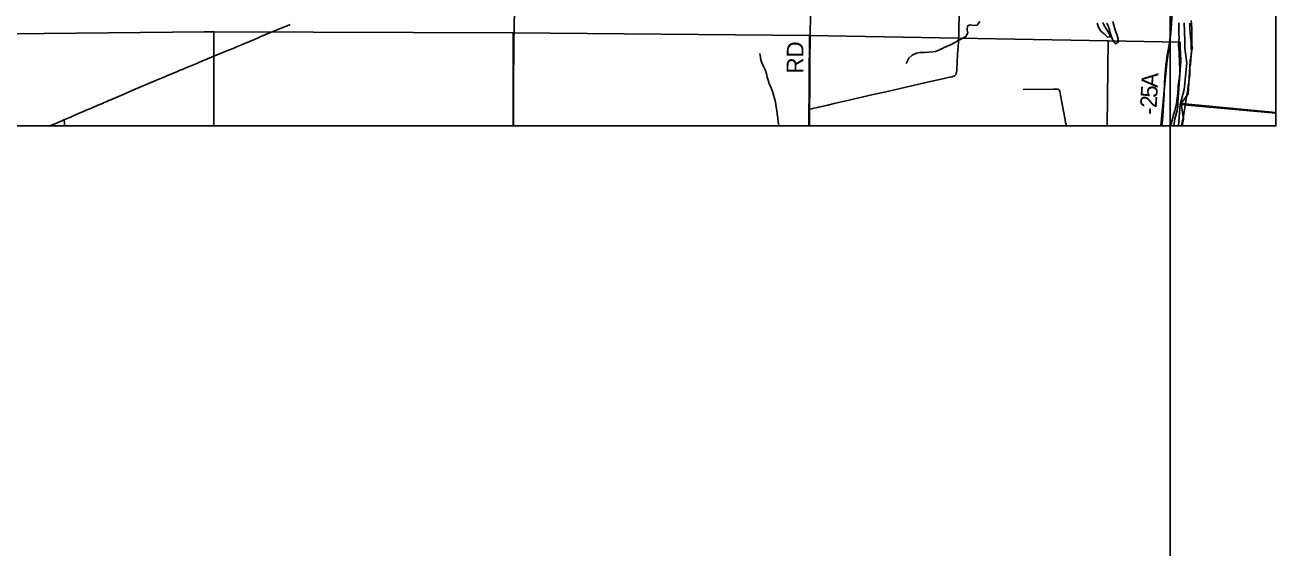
# Model space of a CAD drawing. Extents: x -87 to 2145, y -2128 to 440.
# Drawn here: x 902.392 to 906.656, y 237.001 to 238.783 of the extents above; entities that cross this region are included whole.
import ezdxf

# ---------------------------------------------------------------- set-up
doc = ezdxf.new("R2010")
doc.units = 0
for name, color, linetype in [('GM_X_City_Street', 7, 'Continuous'), ('GM_X_County_Road', 7, 'Continuous'), ('GM_X_County_Road_Text', 7, 'Continuous'), ('GM_X_Major_River', 7, 'Continuous'), ('GM_X_Minor_Lake', 7, 'Continuous'), ('GM_X_Minor_River', 7, 'Continuous'), ('GM_X_Rail_Line', 7, 'Continuous'), ('GM_X_Township_Road', 7, 'Continuous'), ('GM_X_Township_Text', 7, 'Continuous'), ('SC_Scratch1', 7, 'Continuous'), ('SH_Cut_Line', 7, 'Continuous'), ('SN_P_Text', 7, 'Continuous')]:
    doc.layers.add(name, color=color, linetype=linetype)

msp = doc.modelspace()

# ---------------------------------------------------------------- linework, layer by layer
at = {"layer": 'GM_X_City_Street'}
msp.add_lwpolyline([(905.7943, 238.5629), (905.8974, 238.5632), (905.9107, 238.5631), (905.9131, 238.5628), (905.915, 238.5623), (905.9164, 238.5615), (905.9174, 238.5604), (905.9182, 238.559), (905.9189, 238.5561), (905.9221, 238.5378), (905.938, 238.4516), (905.9385, 238.4488), (905.9393, 238.4461), (905.9401, 238.4433), (905.941, 238.4407), (905.9418, 238.4386), (905.9419, 238.4383)], dxfattribs=at)
at = {"layer": 'GM_X_County_Road'}
for p, q in [((905.0656, 238.478), (905.0657, 238.4929)), ((905.0657, 238.4929), (905.0658, 238.4959))]:
    msp.add_line(p, q, dxfattribs=at)
for points in [[(905.068, 238.7447), (905.0689, 238.8223), (905.0692, 238.8698)], [(906.2947, 238.7386), (906.2976, 238.7654), (906.2998, 238.7929), (906.3008, 238.8057)], [(902.5242, 238.4586), (902.5467, 238.4683), (902.5623, 238.4752), (902.5767, 238.4814), (902.5854, 238.4852), (902.5935, 238.4886), (902.6029, 238.4927), (902.613, 238.497), (902.621, 238.5003), (902.6385, 238.5077), (902.6556, 238.515), (902.6621, 238.5178), (902.6687, 238.5206), (902.6778, 238.5245), (902.6842, 238.5273), (902.6896, 238.5296), (902.7246, 238.5447), (902.7597, 238.5598), (902.8404, 238.5939), (902.8514, 238.5986), (902.8631, 238.6036), (902.8751, 238.6087), (902.8833, 238.6122), (902.8901, 238.6151), (902.897, 238.618), (902.9038, 238.6209), (902.9112, 238.624), (902.9178, 238.6268), (902.9243, 238.6295), (902.9309, 238.6323), (902.9402, 238.6362), (902.9489, 238.6398), (902.961, 238.6448), (902.9717, 238.6493), (902.9796, 238.6526), (902.9866, 238.6554), (902.9949, 238.6589), (903.0026, 238.6621), (903.0095, 238.665), (903.0168, 238.668), (903.0253, 238.6715), (903.0326, 238.6746), (903.0412, 238.678), (903.0855, 238.6964), (903.0957, 238.7006), (903.1036, 238.7039), (903.1105, 238.7068), (903.1157, 238.709), (903.1218, 238.7115), (903.1275, 238.7139), (903.1384, 238.7185), (903.1493, 238.7231), (903.1623, 238.7285), (903.1743, 238.7335), (903.1849, 238.738), (903.1963, 238.7428), (903.2099, 238.7486), (903.2315, 238.7576), (903.257, 238.7684), (903.2709, 238.7742), (903.2827, 238.7791), (903.296, 238.7847)], [(905.0658, 238.4959), (905.0664, 238.5696), (905.0667, 238.6012), (905.0673, 238.659), (905.068, 238.7397), (905.068, 238.7447)], [(906.274, 238.5468), (906.2744, 238.5538), (906.2772, 238.6072), (906.2789, 238.6307), (906.2805, 238.647), (906.2825, 238.6616), (906.2851, 238.6785), (906.2923, 238.7215), (906.2944, 238.7357), (906.2947, 238.7386)], [(906.2666, 238.4383), (906.2686, 238.4568), (906.27, 238.4723), (906.2721, 238.5096), (906.274, 238.5468)], [(905.0654, 238.4383), (905.0654, 238.4454), (905.0656, 238.478)], [(902.4768, 238.4383), (902.4855, 238.442), (902.5045, 238.4502), (902.5242, 238.4586)]]:
    msp.add_lwpolyline(points, dxfattribs=at)
at = {"layer": 'GM_X_Major_River'}
for points in [[(906.3247, 238.7904), (906.3245, 238.7767), (906.3247, 238.7611), (906.325, 238.7508), (906.3252, 238.739), (906.3247, 238.7287), (906.3238, 238.7135), (906.3248, 238.7005), (906.3254, 238.6891)], [(906.3638, 238.649), (906.3671, 238.6803), (906.3681, 238.6944), (906.3671, 238.7069), (906.3668, 238.7214), (906.364, 238.7427), (906.363, 238.7553), (906.3624, 238.7671), (906.3621, 238.7778), (906.3615, 238.7884)], [(906.3254, 238.6891), (906.3261, 238.6765), (906.3267, 238.6643), (906.3268, 238.6535)], [(906.3268, 238.6535), (906.3282, 238.6338), (906.3275, 238.6187), (906.3264, 238.6077), (906.3245, 238.5911), (906.3227, 238.5771), (906.3217, 238.5665), (906.3206, 238.5518), (906.3199, 238.5397), (906.3181, 238.5253), (906.3162, 238.5121), (906.3133, 238.4996), (906.3104, 238.4891), (906.3067, 238.477), (906.3042, 238.4661), (906.3009, 238.4544), (906.2979, 238.4409), (906.2975, 238.4383)], [(906.3332, 238.4383), (906.3335, 238.4397), (906.3373, 238.4559), (906.3399, 238.4706), (906.3421, 238.4808), (906.3442, 238.4921), (906.3465, 238.5087), (906.3483, 238.5212), (906.3506, 238.5359), (906.3528, 238.5492), (906.3554, 238.5627), (906.3568, 238.5763), (906.3586, 238.5865), (906.36, 238.5975), (906.3618, 238.6126), (906.3625, 238.6236), (906.3616, 238.6361), (906.3638, 238.649)]]:
    msp.add_lwpolyline(points, dxfattribs=at)
at = {"layer": 'GM_X_Minor_Lake'}
for points in [[(906.0457, 238.7891), (906.0504, 238.7754), (906.0582, 238.762), (906.0702, 238.752), (906.0819, 238.7416), (906.0918, 238.7426), (906.0874, 238.7532), (906.0792, 238.7662), (906.0714, 238.7785), (906.0655, 238.7907)], [(906.0791, 238.789), (906.0846, 238.776), (906.0883, 238.7661), (906.0908, 238.7558), (906.0956, 238.7421), (906.0996, 238.7303), (906.1085, 238.7184), (906.1185, 238.7251), (906.1179, 238.7346), (906.1142, 238.7472), (906.1099, 238.759), (906.1066, 238.7696), (906.103, 238.7822), (906.0997, 238.7948)]]:
    msp.add_lwpolyline(points, dxfattribs=at)
at = {"layer": 'GM_X_Minor_River'}
for points in [[(905.6461, 238.7946), (905.6372, 238.7818), (905.6262, 238.7808), (905.6137, 238.7829), (905.6037, 238.7793), (905.6035, 238.7664), (905.6053, 238.7561), (905.599, 238.7433), (905.5465, 238.7154)], [(904.8965, 238.6857), (904.8975, 238.6793), (904.9003, 238.6629), (904.9043, 238.6515), (904.9113, 238.6366), (904.9153, 238.627), (904.9189, 238.6156), (904.921, 238.6049), (904.9246, 238.5939), (904.9282, 238.5832), (904.934, 238.5702), (904.9395, 238.5557), (904.9431, 238.5454), (904.9452, 238.5351), (904.9485, 238.5248), (904.9509, 238.5122), (904.9526, 238.5023), (904.9543, 238.4909), (904.9557, 238.4799), (904.9573, 238.4651), (904.9594, 238.4506), (904.9618, 238.4404), (904.9651, 238.4383)], [(905.3957, 238.6514), (905.4046, 238.6694), (905.4161, 238.6798), (905.431, 238.686), (905.444, 238.6888), (905.4573, 238.6893), (905.4721, 238.6898), (905.4858, 238.6911), (905.4953, 238.692), (905.5083, 238.6975), (905.5221, 238.7041), (905.5324, 238.7092), (905.5465, 238.7154)]]:
    msp.add_lwpolyline(points, dxfattribs=at)
at = {"layer": 'GM_X_Rail_Line'}
msp.add_lwpolyline([(906.1457, 240.1574), (906.1438, 240.076), (906.1354, 240.0358), (906.1341, 239.991), (906.1672, 239.622), (906.1856, 239.3833), (906.1965, 239.3337), (906.2236, 239.256), (906.2626, 239.1688), (906.2765, 239.1273), (906.2845, 239.0747), (906.2887, 239.0226), (906.2976, 238.9309), (906.3013, 238.8699), (906.3014, 238.8196), (906.2976, 238.7549), (906.2836, 238.6518), (906.263, 238.4383)], dxfattribs=at)
at = {"layer": 'GM_X_Township_Road'}
for points in [[(904.0568, 238.4383), (904.0571, 238.484), (904.057, 238.5393), (904.0571, 238.612), (904.0576, 238.676), (904.0584, 238.7263), (904.059, 238.7698), (904.0611, 238.9096), (904.0617, 238.9357), (904.0624, 238.9699), (904.0634, 239.0171), (904.0647, 239.0889), (904.0648, 239.0956), (904.0647, 239.0979), (904.0645, 239.0998), (904.064, 239.1018), (904.0634, 239.1033), (904.0629, 239.1047)], [(905.5652, 238.616), (905.566, 238.6184), (905.5667, 238.6216), (905.5674, 238.6257), (905.5679, 238.6309), (905.5705, 238.6817), (905.5712, 238.6964), (905.5722, 238.7097), (905.5735, 238.7252), (905.5739, 238.7333), (905.5746, 238.7501), (905.5751, 238.77), (905.5755, 238.8141)], [(905.0658, 238.4959), (905.0737, 238.4969), (905.0769, 238.4975), (905.097, 238.5017), (905.1236, 238.5078), (905.1502, 238.5142), (905.1647, 238.5177), (905.2052, 238.5271), (905.2488, 238.5371), (905.2832, 238.5452), (905.3256, 238.5549), (905.4193, 238.5766), (905.4574, 238.5854), (905.5253, 238.6005), (905.5431, 238.6044), (905.5504, 238.606), (905.5546, 238.6072), (905.5566, 238.6079), (905.5582, 238.6083), (905.5595, 238.6089), (905.5609, 238.6098), (905.5624, 238.6109), (905.5635, 238.612), (905.5643, 238.6135), (905.5652, 238.616)], [(902.5268, 238.4383), (902.5268, 238.4431), (902.5268, 238.4462), (902.5268, 238.4485), (902.5268, 238.4502), (902.5265, 238.4519), (902.526, 238.4534), (902.5252, 238.4559), (902.5242, 238.4586)]]:
    msp.add_lwpolyline(points, dxfattribs=at)
at = {"layer": 'GM_X_Township_Text'}
for points in [[(906.3422, 238.7896), (906.3451, 238.7284), (906.3445, 238.7039), (906.3514, 238.6522), (906.3423, 238.5622), (906.3381, 238.5455), (906.3294, 238.5109), (906.6556, 238.4818), (906.6556, 240.1568)], [(902.0102, 238.4383), (906.323, 238.4383), (906.3294, 238.5109), (906.3381, 238.5455), (906.3423, 238.5622), (906.3514, 238.6522), (906.3445, 238.7039), (906.3451, 238.7284), (906.3422, 238.7896)]]:
    msp.add_lwpolyline(points, dxfattribs=at)
msp.add_lwpolyline([(906.323, 238.4383), (906.6556, 238.4383), (906.6556, 238.4818), (906.3294, 238.5109)], close=True, dxfattribs=at)
at = {"layer": 'SC_Scratch1'}
msp.add_line((906.2946, 273.6125), (906.2946, 222.3293), dxfattribs=at)
at = {"layer": 'SH_Cut_Line'}
msp.add_lwpolyline([(899.8556, 243.7932), (899.8556, 238.4383), (906.6556, 238.4383), (906.6556, 243.8002)], dxfattribs=at)
at = {"layer": 'SN_P_Text'}
msp.add_lwpolyline([(906.3671, 238.7974), (906.3693, 238.772), (906.3688, 238.7448), (906.3686, 238.7345), (906.3691, 238.7182), (906.3695, 238.7031), (906.3665, 238.6804), (906.3647, 238.6668), (906.3635, 238.6598), (906.3635, 238.6596), (906.3568, 238.5479), (906.333, 238.5142), (906.6556, 238.4842), (906.6556, 239.4783)], dxfattribs=at)
for points in [[(902.0131, 238.4383), (903.0354, 238.4383), (903.0359, 238.7595), (903.0037, 238.7594), (902.0197, 238.7485)], [(903.0354, 238.4383), (904.0555, 238.4383), (904.0555, 238.7561), (903.0359, 238.7595)], [(904.0555, 238.4383), (905.064, 238.4383), (905.0658, 238.7472), (904.0555, 238.7561)], [(905.064, 238.4383), (906.0802, 238.4383), (906.0841, 238.7285), (905.0658, 238.7472)], [(906.0802, 238.4383), (906.3071, 238.4383), (906.3112, 238.4624), (906.3193, 238.491), (906.3215, 238.5054), (906.3214, 238.519), (906.3309, 238.6603), (906.3309, 238.6605), (906.3295, 238.7065), (906.329, 238.7243), (906.0841, 238.7285)], [(906.3363, 238.4383), (906.6556, 238.4383), (906.6556, 238.4842), (906.333, 238.5142), (906.3407, 238.4614)]]:
    msp.add_lwpolyline(points, close=True, dxfattribs=at)

# ---------------------------------------------------------------- texts
at = {"layer": 'GM_X_County_Road_Text'}
for s, height, rotation, p in [('RD', 0.05682, 89.5055, (905.0446, 238.6167)), ('A', 0.0568, 87.0364, (906.2527, 238.568)), ('5', 0.0568, 87.0365, (906.2509, 238.5333)), ('2', 0.0568, 86.9508, (906.249, 238.4985)), ('-', 0.0568, 86.3496, (906.2475, 238.4748))]:
    msp.add_text(s, height=height, rotation=rotation, dxfattribs=at).set_placement(p)

doc.saveas('drawing.dxf')
